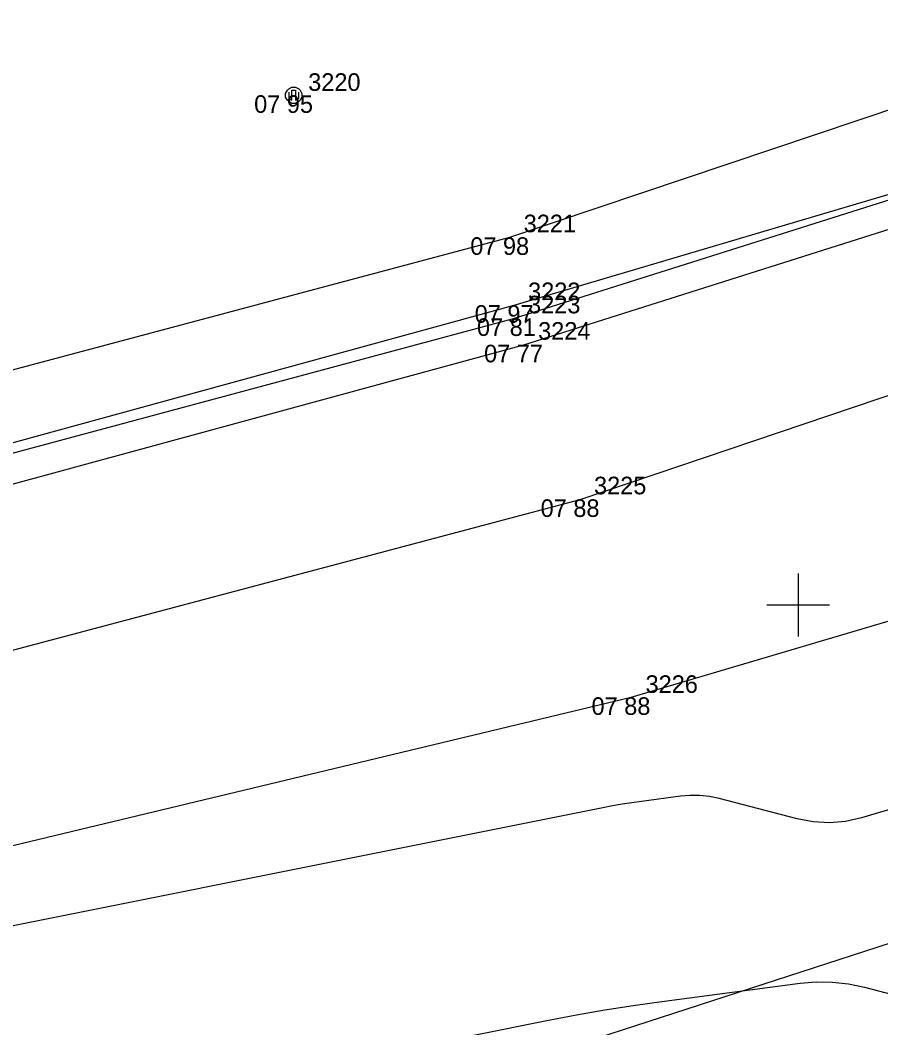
# Model space of a CAD drawing. Extents: x -703403 to -701924, y -1022520 to -1021856.
# Drawn here: x -702462.39 to -702448.68, y -1022331.73 to -1022315.69 of the extents above; entities that cross this region are included whole.
import ezdxf

# ---------------------------------------------------------------- set-up
doc = ezdxf.new("R2010")
doc.units = 0
for name, color, linetype in [('Ex_Minor Contours', 7, 'Continuous'), ('Z_body', 7, 'Continuous'), ('Z_body_cisla', 7, 'Continuous'), ('Z_body_vysky_redukovane', 7, 'Continuous'), ('Z_chodnik', 7, 'Continuous'), ('Z_hektometricka_sit', 7, 'Continuous'), ('Z_katastr_hranice', 7, 'Continuous'), ('Z_komunikace', 7, 'Continuous'), ('Z_komunikace_osa', 7, 'Continuous'), ('Z_obruba', 7, 'Continuous'), ('Z_rozhranni', 7, 'Continuous'), ('Z_sloupy', 7, 'Continuous')]:
    doc.layers.add(name, color=color, linetype=linetype)

# ---------------------------------------------------------------- blocks, each defined once
blk = doc.blocks.new('POINT_DISPLAY')
blk.add_line((0, 0), (0, 0))
blk = doc.blocks.new('Z601')
for p, q in [((-0.13, 0.03), (-0.1, 0.08)), ((-0.13, -0.03), (-0.13, 0.03)), ((-0.1, 0.08), (-0.08, 0.1)), ((-0.08, 0.1), (-0.03, 0.13)), ((-0.08, 0.05), (-0.08, -0.05)), ((-0.03, 0.13), (0.03, 0.13)), ((-0.03, -0.08), (-0.03, 0.08)), ((-0.03, 0.08), (0.03, 0.08)), ((0.03, 0.13), (0.08, 0.1)), ((0.03, 0.08), (0.03, -0.08)), ((0.08, 0.1), (0.1, 0.08)), ((0.08, -0.05), (0.08, 0.05)), ((0.1, 0.08), (0.13, 0.03)), ((0.13, 0.03), (0.13, -0.03)), ((-0.1, -0.08), (-0.13, -0.03)), ((-0.08, -0.1), (-0.1, -0.08)), ((-0.08, -0.05), (-0.03, -0.08)), ((-0.03, -0.13), (-0.08, -0.1)), ((0.03, -0.13), (-0.03, -0.13)), ((0.03, -0.08), (0.08, -0.05)), ((0.08, -0.1), (0.03, -0.13)), ((0.1, -0.08), (0.08, -0.1)), ((0.13, -0.03), (0.1, -0.08))]:
    blk.add_line(p, q)

msp = doc.modelspace()

# ---------------------------------------------------------------- linework, layer by layer
at = {"layer": 'Ex_Minor Contours'}
for points in [[(-702447.431, -1022327.926), (-702448.992, -1022328.388), (-702449.247, -1022328.446), (-702449.503, -1022328.468), (-702449.76, -1022328.454), (-702450.017, -1022328.405), (-702451.259, -1022328.082), (-702451.411, -1022328.05), (-702451.564, -1022328.033), (-702451.718, -1022328.031), (-702451.873, -1022328.044), (-702452.493, -1022328.126), (-702452.648, -1022328.148), (-702452.803, -1022328.172), (-702452.957, -1022328.199), (-702453.111, -1022328.228), (-702465.923, -1022330.791)], [(-702457.515, -1022332.317), (-702453.977, -1022331.609), (-702453.528, -1022331.523), (-702453.078, -1022331.445), (-702452.626, -1022331.374), (-702452.173, -1022331.311), (-702449.971, -1022331.021), (-702449.712, -1022330.999), (-702449.454, -1022331.003), (-702449.198, -1022331.031), (-702448.944, -1022331.084), (-702447.93, -1022331.348), (-702447.682, -1022331.426), (-702447.447, -1022331.529), (-702447.224, -1022331.656), (-702447.014, -1022331.808)]]:
    msp.add_lwpolyline(points, dxfattribs=at)
at = {"layer": 'Z_chodnik'}
for p, q in [((-702454.59, -1022319.15), (-702443.36, -1022315.37)), ((-702469.75, -1022323.19), (-702454.59, -1022319.15))]:
    msp.add_line(p, q, dxfattribs=at)
at = {"layer": 'Z_hektometricka_sit'}
for p, q in [((-702450, -1022324.5), (-702450, -1022325.5)), ((-702450.5, -1022325), (-702449.5, -1022325))]:
    msp.add_line(p, q, dxfattribs=at)
at = {"layer": 'Z_katastr_hranice'}
msp.add_line((-702432.63, -1022325.24), (-702461.35, -1022334.53), dxfattribs=at)
at = {"layer": 'Z_komunikace'}
for p, q in [((-702454.53, -1022320.44), (-702447.75, -1022318.3)), ((-702469.61, -1022324.49), (-702454.53, -1022320.44)), ((-702452.66, -1022326.47), (-702447.53, -1022324.95)), ((-702468.9, -1022330.36), (-702452.66, -1022326.47))]:
    msp.add_line(p, q, dxfattribs=at)
at = {"layer": 'Z_komunikace_osa'}
for p, q in [((-702453.47, -1022323.32), (-702441.87, -1022319.4)), ((-702469.05, -1022327.46), (-702453.47, -1022323.32))]:
    msp.add_line(p, q, dxfattribs=at)
at = {"layer": 'Z_obruba'}
for p, q in [((-702454.52, -1022320.23), (-702447.74, -1022318.22)), ((-702469.63, -1022324.37), (-702454.52, -1022320.23))]:
    msp.add_line(p, q, dxfattribs=at)
at = {"layer": 'Z_rozhranni'}
for p, q in [((-702454.37, -1022320.86), (-702447.7, -1022318.75)), ((-702469.53, -1022324.99), (-702454.37, -1022320.86))]:
    msp.add_line(p, q, dxfattribs=at)

# ---------------------------------------------------------------- block references
at = {"layer": 'Z_body'}
for p in [(-702458.03, -1022316.89), (-702454.59, -1022319.15), (-702454.52, -1022320.23), (-702454.53, -1022320.44), (-702454.37, -1022320.86), (-702453.47, -1022323.32), (-702452.66, -1022326.47)]:
    msp.add_blockref('POINT_DISPLAY', p, dxfattribs=at)
at = {"layer": 'Z_sloupy'}
msp.add_blockref('Z601', (-702458.03, -1022316.89), dxfattribs=at)

# ---------------------------------------------------------------- texts
at = {"layer": 'Z_body_cisla'}
for s, p in [('3220', (-702457.8, -1022316.82)), ('3221', (-702454.37, -1022319.07)), ('3222', (-702454.3, -1022320.15)), ('3223', (-702454.3, -1022320.36)), ('3224', (-702454.14, -1022320.78)), ('3225', (-702453.25, -1022323.24)), ('3226', (-702452.43, -1022326.4))]:
    msp.add_text(s, height=0.28, dxfattribs=at).set_placement(p)
at = {"layer": 'Z_body_vysky_redukovane'}
for s, p in [('07 95', (-702458.66, -1022317.17)), ('07 98', (-702455.22, -1022319.43)), ('07 97', (-702455.15, -1022320.51)), ('07 81', (-702455.113, -1022320.72)), ('07 77', (-702455, -1022321.14)), ('07 88', (-702454.1, -1022323.6)), ('07 88', (-702453.29, -1022326.75))]:
    msp.add_text(s, height=0.28, dxfattribs=at).set_placement(p)

doc.saveas('drawing.dxf')
